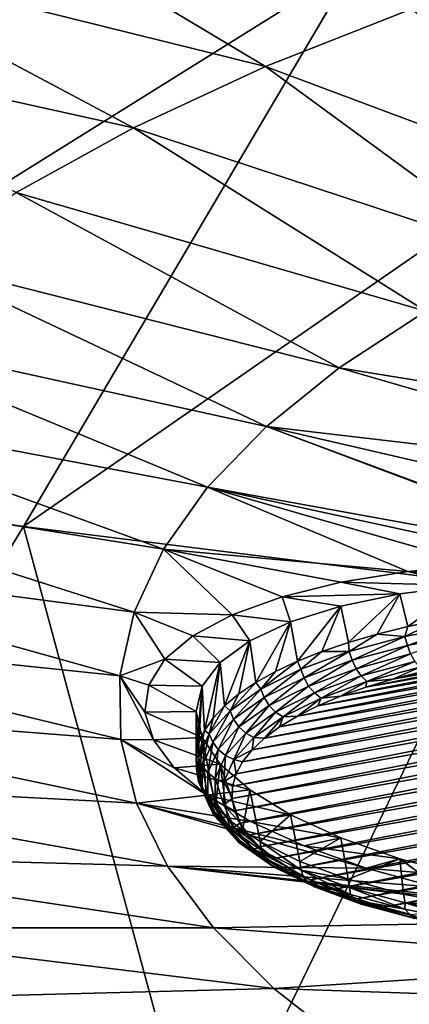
# Model space of a CAD drawing. Header units: metres. Extents: x -90 to 304, y -90 to 74.
# Tile 254 of 570: x 219.52 to 222.78, y -5.67 to 2.58. Entities that reach past the tile are written whole.
import ezdxf

# ---------------------------------------------------------------- set-up
doc = ezdxf.new("R2010")
doc.units = ezdxf.units.M
doc.layers.add('solid_21662050_350', color=7, linetype='CONTINUOUS')

msp = doc.modelspace()

# ---------------------------------------------------------------- linework, layer by layer
at = {"layer": 'solid_21662050_350'}
for points in [[(221.581635, 2.190221, 163.111633), (217.711502, 3.15108, 162.00293), (219.018692, 3.721542, 160.418411)], [(222.806152, 2.67311, 161.770355), (221.581635, 2.190221, 163.111633), (219.018692, 3.721542, 160.418411)], [(222.327042, 3.041162, 224.117661), (219.035385, 3.556889, 222.685165), (215.744446, -1.070291, 228.040787)], [(220.47496, 1.675723, 164.54071), (216.539154, 2.547928, 163.678253), (217.711502, 3.15108, 162.00293)], [(221.581635, 2.190221, 163.111633), (220.47496, 1.675723, 164.54071), (217.711502, 3.15108, 162.00293)], [(222.327042, 3.041162, 224.117661), (215.744446, -1.070291, 228.040787), (219.554276, -1.665131, 229.693024)], [(225.728302, 2.61477, 225.302002), (222.327042, 3.041162, 224.117661), (219.554276, -1.665131, 229.693024)], [(224.699356, 1.021744, 165.084625), (221.581635, 2.190221, 163.111633), (222.806152, 2.67311, 161.770355)], [(225.728302, 2.61477, 225.302002), (219.554276, -1.665131, 229.693024), (223.490128, -2.1569, 231.05896)], [(220.47496, 1.675723, 164.54071), (219.493256, 1.132907, 166.048431), (216.539154, 2.547928, 163.678253)], [(223.759323, 0.592407, 166.277161), (220.47496, 1.675723, 164.54071), (221.581635, 2.190221, 163.111633)], [(223.759323, 0.592407, 166.277161), (221.581635, 2.190221, 163.111633), (224.699356, 1.021744, 165.084625)], [(222.924026, 0.138904, 167.536804), (219.493256, 1.132907, 166.048431), (220.47496, 1.675723, 164.54071)], [(222.924026, 0.138904, 167.536804), (220.47496, 1.675723, 164.54071), (223.759323, 0.592407, 166.277161)], [(222.198837, -0.335839, 168.855453), (218.642761, 0.565247, 167.625168), (219.493256, 1.132907, 166.048431)], [(222.198837, -0.335839, 168.855453), (219.493256, 1.132907, 166.048431), (222.924026, 0.138904, 167.536804)], [(221.588455, -0.828763, 170.224609), (217.928955, -0.023624, 169.260818), (218.642761, 0.565247, 167.625168)], [(221.588455, -0.828763, 170.224609), (218.642761, 0.565247, 167.625168), (222.198837, -0.335839, 168.855453)], [(222.198837, -0.335839, 168.855453), (222.924026, 0.138904, 167.536804), (225.949875, -0.944214, 169.535858)], [(221.096802, -1.336687, 171.635422), (217.356369, -0.629938, 170.944931), (217.928955, -0.023624, 169.260818)], [(221.096802, -1.336687, 171.635422), (217.928955, -0.023624, 169.260818), (221.588455, -0.828763, 170.224609)], [(221.588455, -0.828763, 170.224609), (222.198837, -0.335839, 168.855453), (225.463181, -1.281917, 170.473877)], [(222.198837, -0.335839, 168.855453), (225.949875, -0.944214, 169.535858), (225.463181, -1.281917, 170.473877)], [(220.727036, -1.856337, 173.078796), (216.928696, -1.249815, 172.666702), (217.356369, -0.629938, 170.944931)], [(220.727036, -1.856337, 173.078796), (217.356369, -0.629938, 170.944931), (221.096802, -1.336687, 171.635422)], [(221.096802, -1.336687, 171.635422), (221.588455, -0.828763, 170.224609), (224.662796, -1.984674, 172.435349)], [(221.588455, -0.828763, 170.224609), (224.703369, -1.986708, 172.431747), (224.662796, -1.984674, 172.435349)], [(221.588455, -0.828763, 170.224609), (225.047134, -1.630285, 171.441498), (224.703369, -1.986708, 172.431747)], [(221.588455, -0.828763, 170.224609), (225.463181, -1.281917, 170.473877), (225.047134, -1.630285, 171.441498)], [(219.554276, -1.665131, 229.693024), (215.744446, -1.070291, 228.040787), (216.540344, -6.631956, 234.899384)], [(220.481567, -2.384362, 174.545441), (216.648666, -1.879289, 174.415131), (216.928696, -1.249815, 172.666702)], [(220.481567, -2.384362, 174.545441), (216.928696, -1.249815, 172.666702), (220.727036, -1.856337, 173.078796)], [(220.727036, -1.856337, 173.078796), (221.096802, -1.336687, 171.635422), (222.773529, -2.043663, 173.029831)], [(221.096802, -1.336687, 171.635422), (223.371811, -1.989697, 172.743484), (222.773529, -2.043663, 173.029831)], [(221.096802, -1.336687, 171.635422), (224.006897, -1.969872, 172.543671), (223.371811, -1.989697, 172.743484)], [(221.096802, -1.336687, 171.635422), (224.662796, -1.984674, 172.435349), (224.006897, -1.969872, 172.543671)], [(219.554276, -1.665131, 229.693024), (216.540344, -6.631956, 234.899384), (221.052353, -7.20259, 236.48439)], [(223.490128, -2.1569, 231.05896), (219.554276, -1.665131, 229.693024), (221.052353, -7.20259, 236.48439)], [(220.361969, -2.917356, 176.025894), (216.518066, -2.51433, 176.179031), (216.648666, -1.879289, 174.415131)], [(220.361969, -2.917356, 176.025894), (216.648666, -1.879289, 174.415131), (220.481567, -2.384362, 174.545441)], [(220.481567, -2.384362, 174.545441), (220.727036, -1.856337, 173.078796), (221.302795, -2.405218, 174.36998)], [(220.727036, -1.856337, 173.078796), (221.719482, -2.254433, 173.855911), (221.302795, -2.405218, 174.36998)], [(220.727036, -1.856337, 173.078796), (222.213242, -2.133012, 173.405869), (221.719482, -2.254433, 173.855911)], [(220.727036, -1.856337, 173.078796), (222.773529, -2.043663, 173.029831), (222.213242, -2.133012, 173.405869)], [(223.257141, -2.160463, 173.217392), (222.213242, -2.133012, 173.405869), (222.773529, -2.043663, 173.029831)], [(223.854218, -2.125167, 172.983475), (222.773529, -2.043663, 173.029831), (223.371811, -1.989697, 172.743484)], [(223.257141, -2.160463, 173.217392), (222.773529, -2.043663, 173.029831), (223.854218, -2.125167, 172.983475)], [(222.705017, -2.230213, 173.53685), (221.719482, -2.254433, 173.855911), (222.213242, -2.133012, 173.405869)], [(222.705017, -2.230213, 173.53685), (222.213242, -2.133012, 173.405869), (223.257141, -2.160463, 173.217392)], [(223.490128, -2.1569, 231.05896), (221.052353, -7.20259, 236.48439), (225.683792, -7.65019, 237.727646)], [(222.705017, -2.230213, 173.53685), (223.257141, -2.160463, 173.217392), (222.772095, -2.504121, 173.389374)], [(223.257141, -2.160463, 173.217392), (223.041702, -2.447981, 173.233429), (222.772095, -2.504121, 173.389374)], [(221.790436, -2.464892, 174.397156), (221.302795, -2.405218, 174.36998), (221.719482, -2.254433, 173.855911)], [(222.211945, -2.332577, 173.933533), (221.719482, -2.254433, 173.855911), (222.705017, -2.230213, 173.53685)], [(221.790436, -2.464892, 174.397156), (221.719482, -2.254433, 173.855911), (222.211945, -2.332577, 173.933533)], [(222.211945, -2.332577, 173.933533), (222.705017, -2.230213, 173.53685), (222.276321, -2.637139, 173.75885)], [(222.705017, -2.230213, 173.53685), (222.516434, -2.567306, 173.56488), (222.276321, -2.637139, 173.75885)], [(222.705017, -2.230213, 173.53685), (222.772095, -2.504121, 173.389374), (222.516434, -2.567306, 173.56488)], [(220.361969, -2.917356, 176.025894), (220.481567, -2.384362, 174.545441), (220.739197, -2.779129, 175.537476)], [(220.481567, -2.384362, 174.545441), (220.973846, -2.581313, 174.934341), (220.739197, -2.779129, 175.537476)], [(220.481567, -2.384362, 174.545441), (221.302795, -2.405218, 174.36998), (220.973846, -2.581313, 174.934341)], [(221.790436, -2.464892, 174.397156), (222.211945, -2.332577, 173.933533), (221.848633, -2.794965, 174.19722)], [(222.211945, -2.332577, 173.933533), (222.053253, -2.713184, 173.970062), (221.848633, -2.794965, 174.19722)], [(222.211945, -2.332577, 173.933533), (222.276321, -2.637139, 173.75885), (222.053253, -2.713184, 173.970062)], [(221.451157, -2.62373, 174.915741), (220.973846, -2.581313, 174.934341), (221.302795, -2.405218, 174.36998)], [(221.451157, -2.62373, 174.915741), (221.302795, -2.405218, 174.36998), (221.790436, -2.464892, 174.397156)], [(221.451157, -2.62373, 174.915741), (221.790436, -2.464892, 174.397156), (221.499725, -2.973653, 174.693542)], [(221.790436, -2.464892, 174.397156), (221.663727, -2.88197, 174.438889), (221.499725, -2.973653, 174.693542)], [(221.790436, -2.464892, 174.397156), (221.848633, -2.794965, 174.19722), (221.663727, -2.88197, 174.438889)], [(222.746552, -2.58722, 173.390961), (222.772095, -2.504121, 173.389374), (223.041702, -2.447981, 173.233429)], [(223.261795, -2.486014, 173.109863), (222.746552, -2.58722, 173.390961), (223.041702, -2.447981, 173.233429)], [(220.369003, -3.451882, 177.510605), (216.537735, -3.150876, 177.947098), (216.518066, -2.51433, 176.179031)], [(220.369003, -3.451882, 177.510605), (216.518066, -2.51433, 176.179031), (220.361969, -2.917356, 176.025894)], [(222.746552, -2.58722, 173.390961), (222.516434, -2.567306, 173.56488), (222.772095, -2.504121, 173.389374)], [(222.769379, -2.66239, 173.385956), (222.746552, -2.58722, 173.390961), (223.261795, -2.486014, 173.109863)], [(223.281921, -2.562152, 173.107544), (222.769379, -2.66239, 173.385956), (223.261795, -2.486014, 173.109863)], [(221.202606, -2.805012, 175.476013), (220.739197, -2.779129, 175.537476), (220.973846, -2.581313, 174.934341)], [(221.202606, -2.805012, 175.476013), (220.973846, -2.581313, 174.934341), (221.451157, -2.62373, 174.915741)], [(221.202606, -2.805012, 175.476013), (221.451157, -2.62373, 174.915741), (221.238327, -3.168736, 175.235413)], [(221.451157, -2.62373, 174.915741), (221.35762, -3.069442, 174.95961), (221.238327, -3.168736, 175.235413)], [(221.451157, -2.62373, 174.915741), (221.499725, -2.973653, 174.693542), (221.35762, -3.069442, 174.95961)], [(222.28154, -2.713279, 173.741104), (222.053253, -2.713184, 173.970062), (222.276321, -2.637139, 173.75885)], [(222.28154, -2.713279, 173.741104), (222.276321, -2.637139, 173.75885), (222.516434, -2.567306, 173.56488)], [(222.746552, -2.58722, 173.390961), (222.28154, -2.713279, 173.741104), (222.516434, -2.567306, 173.56488)], [(222.306671, -2.787383, 173.733139), (222.28154, -2.713279, 173.741104), (222.746552, -2.58722, 173.390961)], [(222.769379, -2.66239, 173.385956), (222.306671, -2.787383, 173.733139), (222.746552, -2.58722, 173.390961)], [(222.79628, -2.734252, 173.402023), (222.769379, -2.66239, 173.385956), (223.281921, -2.562152, 173.107544)], [(221.38945, -3.637789, 175.652618), (226.104965, -2.715575, 173.091064), (226.392853, -2.750577, 173.188293)], [(221.38945, -3.637789, 175.652618), (221.468567, -3.537711, 175.374634), (226.104965, -2.715575, 173.091064)], [(221.468567, -3.537711, 175.374634), (225.80954, -2.688748, 173.016556), (226.104965, -2.715575, 173.091064)], [(221.468567, -3.537711, 175.374634), (221.571823, -3.440195, 175.103775), (225.80954, -2.688748, 173.016556)], [(221.571823, -3.440195, 175.103775), (225.508606, -2.670279, 172.965256), (225.80954, -2.688748, 173.016556)], [(221.571823, -3.440195, 175.103775), (221.698517, -3.345889, 174.841827), (225.508606, -2.670279, 172.965256)], [(221.698517, -3.345889, 174.841827), (225.204147, -2.66029, 172.937515), (225.508606, -2.670279, 172.965256)], [(221.698517, -3.345889, 174.841827), (221.847748, -3.255462, 174.590668), (225.204147, -2.66029, 172.937515)], [(221.847748, -3.255462, 174.590668), (224.898346, -2.658854, 172.933517), (225.204147, -2.66029, 172.937515)], [(221.847748, -3.255462, 174.590668), (222.018524, -3.16951, 174.351913), (224.898346, -2.658854, 172.933517)], [(221.87709, -2.861383, 174.152481), (221.848633, -2.794965, 174.19722), (222.053253, -2.713184, 173.970062)], [(222.28154, -2.713279, 173.741104), (221.87709, -2.861383, 174.152481), (222.053253, -2.713184, 173.970062)], [(221.904129, -2.934342, 174.141327), (221.87709, -2.861383, 174.152481), (222.28154, -2.713279, 173.741104)], [(222.306671, -2.787383, 173.733139), (221.904129, -2.934342, 174.141327), (222.28154, -2.713279, 173.741104)], [(222.018524, -3.16951, 174.351913), (224.593216, -2.665979, 172.953308), (224.898346, -2.658854, 172.933517)], [(222.018524, -3.16951, 174.351913), (222.209686, -3.088631, 174.127274), (224.593216, -2.665979, 172.953308)], [(222.209686, -3.088631, 174.127274), (224.290848, -2.681616, 172.99675), (224.593216, -2.665979, 172.953308)], [(222.209686, -3.088631, 174.127274), (222.419891, -3.013382, 173.918259), (224.290848, -2.681616, 172.99675)], [(222.339157, -2.857739, 173.74501), (222.306671, -2.787383, 173.733139), (222.769379, -2.66239, 173.385956)], [(222.79628, -2.734252, 173.402023), (222.339157, -2.857739, 173.74501), (222.769379, -2.66239, 173.385956)], [(222.419891, -3.013382, 173.918259), (223.993362, -2.705657, 173.063522), (224.290848, -2.681616, 172.99675)], [(222.419891, -3.013382, 173.918259), (222.647751, -2.944263, 173.726273), (223.993362, -2.705657, 173.063522)], [(222.647751, -2.944263, 173.726273), (223.702728, -2.737943, 173.153198), (223.993362, -2.705657, 173.063522)], [(220.361969, -2.917356, 176.025894), (220.739197, -2.779129, 175.537476), (220.60408, -2.994309, 176.166107)], [(221.050964, -3.004126, 176.06369), (220.60408, -2.994309, 176.166107), (220.739197, -2.779129, 175.537476)], [(221.050964, -3.004126, 176.06369), (220.739197, -2.779129, 175.537476), (221.202606, -2.805012, 175.476013)], [(221.050964, -3.004126, 176.06369), (221.202606, -2.805012, 175.476013), (221.070969, -3.375337, 175.809265)], [(221.202606, -2.805012, 175.476013), (221.142578, -3.270915, 175.519226), (221.070969, -3.375337, 175.809265)], [(221.202606, -2.805012, 175.476013), (221.238327, -3.168736, 175.235413), (221.142578, -3.270915, 175.519226)], [(221.305588, -3.84286, 176.222214), (226.671188, -2.793509, 173.307541), (226.938126, -2.844087, 173.448029)], [(221.305588, -3.84286, 176.222214), (221.334991, -3.739743, 175.935806), (226.671188, -2.793509, 173.307541)], [(221.334991, -3.739743, 175.935806), (226.392853, -2.750577, 173.188293), (226.671188, -2.793509, 173.307541)], [(221.334991, -3.739743, 175.935806), (221.38945, -3.637789, 175.652618), (226.392853, -2.750577, 173.188293)], [(221.542252, -3.028231, 174.615921), (221.663727, -2.88197, 174.438889), (221.848633, -2.794965, 174.19722)], [(221.87709, -2.861383, 174.152481), (221.542252, -3.028231, 174.615921), (221.848633, -2.794965, 174.19722)], [(221.941452, -3.002925, 174.148285), (221.904129, -2.934342, 174.141327), (222.306671, -2.787383, 173.733139)], [(222.339157, -2.857739, 173.74501), (221.941452, -3.002925, 174.148285), (222.306671, -2.787383, 173.733139)], [(222.38147, -2.918054, 173.771774), (222.339157, -2.857739, 173.74501), (222.79628, -2.734252, 173.402023)], [(222.831329, -2.796531, 173.434235), (222.38147, -2.918054, 173.771774), (222.79628, -2.734252, 173.402023)], [(222.430756, -2.964209, 173.811615), (222.38147, -2.918054, 173.771774), (222.831329, -2.796531, 173.434235)], [(222.872147, -2.844973, 173.480423), (222.430756, -2.964209, 173.811615), (222.831329, -2.796531, 173.434235)], [(222.647751, -2.944263, 173.726273), (222.891663, -2.881763, 173.552673), (223.702728, -2.737943, 173.153198)], [(221.301422, -3.946458, 176.509979), (226.938126, -2.844087, 173.448029), (227.191818, -2.901957, 173.608765)], [(221.301422, -3.946458, 176.509979), (221.305588, -3.84286, 176.222214), (226.938126, -2.844087, 173.448029)], [(221.542252, -3.028231, 174.615921), (221.499725, -2.973653, 174.693542), (221.663727, -2.88197, 174.438889)], [(221.57074, -3.099981, 174.60141), (221.542252, -3.028231, 174.615921), (221.87709, -2.861383, 174.152481)], [(221.904129, -2.934342, 174.141327), (221.57074, -3.099981, 174.60141), (221.87709, -2.861383, 174.152481)], [(221.990112, -3.06093, 174.16864), (221.941452, -3.002925, 174.148285), (222.339157, -2.857739, 173.74501)], [(222.38147, -2.918054, 173.771774), (221.990112, -3.06093, 174.16864), (222.339157, -2.857739, 173.74501)], [(222.872147, -2.844973, 173.480423), (222.647751, -2.944263, 173.726273), (222.430756, -2.964209, 173.811615)], [(222.872147, -2.844973, 173.480423), (222.891663, -2.881763, 173.552673), (222.647751, -2.944263, 173.726273)], [(220.361969, -2.917356, 176.025894), (220.572174, -3.221079, 176.803299), (220.64389, -3.453382, 177.432129)], [(220.369003, -3.451882, 177.510605), (220.361969, -2.917356, 176.025894), (220.64389, -3.453382, 177.432129)], [(220.361969, -2.917356, 176.025894), (220.60408, -2.994309, 176.166107), (220.572174, -3.221079, 176.803299)], [(221.322525, -4.049814, 176.797058), (221.301422, -3.946458, 176.509979), (227.191818, -2.901957, 173.608765)], [(221.322525, -4.049814, 176.797058), (227.191818, -2.901957, 173.608765), (227.430527, -2.966729, 173.788681)], [(221.368774, -4.152229, 177.081528), (221.322525, -4.049814, 176.797058), (227.430527, -2.966729, 173.788681)], [(221.368774, -4.152229, 177.081528), (227.430527, -2.966729, 173.788681), (227.652603, -3.037947, 173.986496)], [(221.612091, -3.166568, 174.602814), (221.57074, -3.099981, 174.60141), (221.904129, -2.934342, 174.141327)], [(221.941452, -3.002925, 174.148285), (221.612091, -3.166568, 174.602814), (221.904129, -2.934342, 174.141327)], [(222.046753, -3.104396, 174.201004), (221.990112, -3.06093, 174.16864), (222.38147, -2.918054, 173.771774)], [(222.430756, -2.964209, 173.811615), (222.046753, -3.104396, 174.201004), (222.38147, -2.918054, 173.771774)], [(222.430756, -2.964209, 173.811615), (222.209686, -3.088631, 174.127274), (222.046753, -3.104396, 174.201004)], [(222.430756, -2.964209, 173.811615), (222.419891, -3.013382, 173.918259), (222.209686, -3.088631, 174.127274)], [(222.430756, -2.964209, 173.811615), (222.647751, -2.944263, 173.726273), (222.419891, -3.013382, 173.918259)], [(221, -3.216032, 176.663925), (220.572174, -3.221079, 176.803299), (220.60408, -2.994309, 176.166107)], [(221, -3.216032, 176.663925), (220.60408, -2.994309, 176.166107), (221.050964, -3.004126, 176.06369)], [(221, -3.216032, 176.663925), (221.050964, -3.004126, 176.06369), (221.001846, -3.588291, 176.400772)], [(221.050964, -3.004126, 176.06369), (221.023972, -3.48135, 176.103729), (221.001846, -3.588291, 176.400772)], [(221.050964, -3.004126, 176.06369), (221.070969, -3.375337, 175.809265), (221.023972, -3.48135, 176.103729)], [(221.284454, -3.210105, 175.121094), (221.35762, -3.069442, 174.95961), (221.499725, -2.973653, 174.693542)], [(221.542252, -3.028231, 174.615921), (221.284454, -3.210105, 175.121094), (221.499725, -2.973653, 174.693542)], [(221.31395, -3.280603, 175.103119), (221.284454, -3.210105, 175.121094), (221.542252, -3.028231, 174.615921)], [(221.57074, -3.099981, 174.60141), (221.31395, -3.280603, 175.103119), (221.542252, -3.028231, 174.615921)], [(221.439804, -4.252985, 177.361389), (221.368774, -4.152229, 177.081528), (227.652603, -3.037947, 173.986496)], [(221.439804, -4.252985, 177.361389), (227.652603, -3.037947, 173.986496), (227.856613, -3.115154, 174.200943)], [(221.665985, -3.22197, 174.615936), (221.612091, -3.166568, 174.602814), (221.941452, -3.002925, 174.148285)], [(221.990112, -3.06093, 174.16864), (221.665985, -3.22197, 174.615936), (221.941452, -3.002925, 174.148285)], [(221.284454, -3.210105, 175.121094), (221.238327, -3.168736, 175.235413), (221.35762, -3.069442, 174.95961)], [(221.358398, -3.345011, 175.098465), (221.31395, -3.280603, 175.103119), (221.57074, -3.099981, 174.60141)], [(221.612091, -3.166568, 174.602814), (221.358398, -3.345011, 175.098465), (221.57074, -3.099981, 174.60141)], [(221.535202, -4.351435, 177.634842), (221.439804, -4.252985, 177.361389), (227.856613, -3.115154, 174.200943)], [(221.535202, -4.351435, 177.634842), (227.856613, -3.115154, 174.200943), (228.041046, -3.197784, 174.43045)], [(221.728729, -3.262405, 174.639877), (221.665985, -3.22197, 174.615936), (221.990112, -3.06093, 174.16864)], [(222.046753, -3.104396, 174.201004), (221.728729, -3.262405, 174.639877), (221.990112, -3.06093, 174.16864)], [(222.046753, -3.104396, 174.201004), (221.847748, -3.255462, 174.590668), (221.728729, -3.262405, 174.639877)], [(222.046753, -3.104396, 174.201004), (222.018524, -3.16951, 174.351913), (221.847748, -3.255462, 174.590668)], [(222.046753, -3.104396, 174.201004), (222.209686, -3.088631, 174.127274), (222.018524, -3.16951, 174.351913)], [(220.502625, -3.984493, 178.98999), (216.70755, -3.784852, 179.708038), (216.537735, -3.150876, 177.947098)], [(220.502625, -3.984493, 178.98999), (216.537735, -3.150876, 177.947098), (220.369003, -3.451882, 177.510605)], [(221.050964, -3.435356, 177.261475), (220.572174, -3.221079, 176.803299), (221, -3.216032, 176.663925)], [(221, -3.216032, 176.663925), (221.001846, -3.588291, 176.400772), (221.004761, -3.695489, 176.698517)], [(221, -3.216032, 176.663925), (221.004761, -3.695489, 176.698517), (221.032669, -3.802274, 176.995132)], [(221.050964, -3.435356, 177.261475), (221, -3.216032, 176.663925), (221.032669, -3.802274, 176.995132)], [(221.109451, -3.402952, 175.656754), (221.142578, -3.270915, 175.519226), (221.238327, -3.168736, 175.235413)], [(221.284454, -3.210105, 175.121094), (221.109451, -3.402952, 175.656754), (221.238327, -3.168736, 175.235413)], [(221.139511, -3.472171, 175.635208), (221.109451, -3.402952, 175.656754), (221.284454, -3.210105, 175.121094)], [(221.31395, -3.280603, 175.103119), (221.139511, -3.472171, 175.635208), (221.284454, -3.210105, 175.121094)], [(221.416321, -3.397575, 175.103699), (221.358398, -3.345011, 175.098465), (221.612091, -3.166568, 174.602814)], [(221.665985, -3.22197, 174.615936), (221.416321, -3.397575, 175.103699), (221.612091, -3.166568, 174.602814)], [(221.654236, -4.446855, 177.899887), (221.535202, -4.351435, 177.634842), (228.041046, -3.197784, 174.43045)], [(221.654236, -4.446855, 177.899887), (228.041046, -3.197784, 174.43045), (228.2043, -3.285046, 174.672836)], [(221.050964, -3.435356, 177.261475), (220.64389, -3.453382, 177.432129), (220.572174, -3.221079, 176.803299)], [(221.109451, -3.402952, 175.656754), (221.070969, -3.375337, 175.809265), (221.142578, -3.270915, 175.519226)], [(221.186066, -3.534269, 175.624146), (221.139511, -3.472171, 175.635208), (221.31395, -3.280603, 175.103119)], [(221.358398, -3.345011, 175.098465), (221.186066, -3.534269, 175.624146), (221.31395, -3.280603, 175.103119)], [(221.483765, -3.434705, 175.118469), (221.416321, -3.397575, 175.103699), (221.665985, -3.22197, 174.615936)], [(221.728729, -3.262405, 174.639877), (221.483765, -3.434705, 175.118469), (221.665985, -3.22197, 174.615936)], [(221.728729, -3.262405, 174.639877), (221.571823, -3.440195, 175.103775), (221.483765, -3.434705, 175.118469)], [(221.728729, -3.262405, 174.639877), (221.698517, -3.345889, 174.841827), (221.571823, -3.440195, 175.103775)], [(221.654236, -4.446855, 177.899887), (228.2043, -3.285046, 174.672836), (221.7957, -4.538376, 178.154099)], [(221.728729, -3.262405, 174.639877), (221.847748, -3.255462, 174.590668), (221.698517, -3.345889, 174.841827)], [(228.2043, -3.285046, 174.672836), (228.345764, -3.376568, 174.927048), (221.7957, -4.538376, 178.154099)], [(221.021164, -3.602474, 176.210938), (221.023972, -3.48135, 176.103729), (221.070969, -3.375337, 175.809265)], [(221.109451, -3.402952, 175.656754), (221.021164, -3.602474, 176.210938), (221.070969, -3.375337, 175.809265)], [(221.246719, -3.583822, 175.621017), (221.186066, -3.534269, 175.624146), (221.358398, -3.345011, 175.098465)], [(221.416321, -3.397575, 175.103699), (221.246719, -3.583822, 175.621017), (221.358398, -3.345011, 175.098465)], [(228.345764, -3.376568, 174.927048), (221.958954, -4.625639, 178.396469), (221.7957, -4.538376, 178.154099)], [(228.345764, -3.376568, 174.927048), (228.464798, -3.471988, 175.192078), (221.958954, -4.625639, 178.396469)], [(220.369003, -3.451882, 177.510605), (220.817841, -3.687148, 178.041595), (221.09024, -3.916891, 178.617386)], [(220.502625, -3.984493, 178.98999), (220.369003, -3.451882, 177.510605), (221.09024, -3.916891, 178.617386)], [(220.369003, -3.451882, 177.510605), (220.64389, -3.453382, 177.432129), (220.817841, -3.687148, 178.041595)], [(221.202606, -3.656542, 177.841217), (220.64389, -3.453382, 177.432129), (221.050964, -3.435356, 177.261475)], [(221.202606, -3.656542, 177.841217), (220.817841, -3.687148, 178.041595), (220.64389, -3.453382, 177.432129)], [(221.0513, -3.670406, 176.185837), (221.021164, -3.602474, 176.210938), (221.109451, -3.402952, 175.656754)], [(221.050964, -3.435356, 177.261475), (221.032669, -3.802274, 176.995132), (221.085419, -3.907976, 177.288727)], [(221.050964, -3.435356, 177.261475), (221.085419, -3.907976, 177.288727), (221.162689, -4.011935, 177.577484)], [(221.202606, -3.656542, 177.841217), (221.050964, -3.435356, 177.261475), (221.162689, -4.011935, 177.577484)], [(221.139511, -3.472171, 175.635208), (221.0513, -3.670406, 176.185837), (221.109451, -3.402952, 175.656754)], [(221.317368, -3.617448, 175.626053), (221.246719, -3.583822, 175.621017), (221.416321, -3.397575, 175.103699)], [(221.483765, -3.434705, 175.118469), (221.317368, -3.617448, 175.626053), (221.416321, -3.397575, 175.103699)], [(221.483765, -3.434705, 175.118469), (221.468567, -3.537711, 175.374634), (221.317368, -3.617448, 175.626053)], [(221.483765, -3.434705, 175.118469), (221.571823, -3.440195, 175.103775), (221.468567, -3.537711, 175.374634)], [(221.021164, -3.602474, 176.210938), (221.001846, -3.588291, 176.400772), (221.023972, -3.48135, 176.103729)], [(221.098923, -3.730114, 176.168121), (221.0513, -3.670406, 176.185837), (221.139511, -3.472171, 175.635208)], [(221.186066, -3.534269, 175.624146), (221.098923, -3.730114, 176.168121), (221.139511, -3.472171, 175.635208)], [(221.160965, -3.776552, 176.156357), (221.098923, -3.730114, 176.168121), (221.186066, -3.534269, 175.624146)], [(221.246719, -3.583822, 175.621017), (221.160965, -3.776552, 176.156357), (221.186066, -3.534269, 175.624146)], [(221.317368, -3.617448, 175.626053), (221.468567, -3.537711, 175.374634), (221.38945, -3.637789, 175.652618)], [(228.464798, -3.471988, 175.192078), (222.143387, -4.708268, 178.625992), (221.958954, -4.625639, 178.396469)], [(228.464798, -3.471988, 175.192078), (228.560196, -3.570437, 175.46553), (222.143387, -4.708268, 178.625992)], [(221.021545, -3.804226, 176.771332), (221.004761, -3.695489, 176.698517), (221.001846, -3.588291, 176.400772)], [(221.021164, -3.602474, 176.210938), (221.021545, -3.804226, 176.771332), (221.001846, -3.588291, 176.400772)], [(221.0513, -3.87088, 176.742676), (221.021545, -3.804226, 176.771332), (221.021164, -3.602474, 176.210938)], [(221.0513, -3.670406, 176.185837), (221.0513, -3.87088, 176.742676), (221.021164, -3.602474, 176.210938)], [(221.233215, -3.806551, 176.151306), (221.160965, -3.776552, 176.156357), (221.246719, -3.583822, 175.621017)], [(221.317368, -3.617448, 175.626053), (221.233215, -3.806551, 176.151306), (221.246719, -3.583822, 175.621017)], [(221.317368, -3.617448, 175.626053), (221.334991, -3.739743, 175.935806), (221.233215, -3.806551, 176.151306)], [(221.317368, -3.617448, 175.626053), (221.38945, -3.637789, 175.652618), (221.334991, -3.739743, 175.935806)], [(228.560196, -3.570437, 175.46553), (222.347397, -4.785476, 178.840439), (222.143387, -4.708268, 178.625992)], [(228.560196, -3.570437, 175.46553), (228.631226, -3.671193, 175.745392), (222.347397, -4.785476, 178.840439)], [(221.451157, -3.873987, 178.388474), (220.817841, -3.687148, 178.041595), (221.202606, -3.656542, 177.841217)], [(221.451157, -3.873987, 178.388474), (221.09024, -3.916891, 178.617386), (220.817841, -3.687148, 178.041595)], [(221.021545, -3.804226, 176.771332), (221.032669, -3.802274, 176.995132), (221.004761, -3.695489, 176.698517)], [(221.098923, -3.928171, 176.718246), (221.0513, -3.87088, 176.742676), (221.0513, -3.670406, 176.185837)], [(221.098923, -3.730114, 176.168121), (221.098923, -3.928171, 176.718246), (221.0513, -3.670406, 176.185837)], [(221.202606, -3.656542, 177.841217), (221.162689, -4.011935, 177.577484), (221.263962, -4.1135, 177.859589)], [(221.202606, -3.656542, 177.841217), (221.263962, -4.1135, 177.859589), (221.388626, -4.212035, 178.133286)], [(221.451157, -3.873987, 178.388474), (221.202606, -3.656542, 177.841217), (221.388626, -4.212035, 178.133286)], [(228.631226, -3.671193, 175.745392), (222.569473, -4.856693, 179.038254), (222.347397, -4.785476, 178.840439)], [(228.631226, -3.671193, 175.745392), (228.677475, -3.773609, 176.029861), (222.569473, -4.856693, 179.038254)], [(220.761978, -4.511755, 180.454514), (217.026413, -4.412202, 181.450577), (216.70755, -3.784852, 179.708038)], [(220.761978, -4.511755, 180.454514), (216.70755, -3.784852, 179.708038), (220.502625, -3.984493, 178.98999)], [(221.160965, -3.971459, 176.697723), (221.098923, -3.928171, 176.718246), (221.098923, -3.730114, 176.168121)], [(221.160965, -3.776552, 176.156357), (221.160965, -3.971459, 176.697723), (221.098923, -3.730114, 176.168121)], [(221.233215, -3.997789, 176.682495), (221.160965, -3.971459, 176.697723), (221.160965, -3.776552, 176.156357)], [(221.233215, -3.806551, 176.151306), (221.233215, -3.997789, 176.682495), (221.160965, -3.776552, 176.156357)], [(221.233215, -3.806551, 176.151306), (221.334991, -3.739743, 175.935806), (221.305588, -3.84286, 176.222214)], [(228.677475, -3.773609, 176.029861), (222.808182, -4.921465, 179.21817), (222.569473, -4.856693, 179.038254)], [(221.021545, -3.804226, 176.771332), (221.11058, -4.003711, 177.325424), (221.032669, -3.802274, 176.995132)], [(221.139511, -4.069116, 177.293289), (221.11058, -4.003711, 177.325424), (221.021545, -3.804226, 176.771332)], [(221.0513, -3.87088, 176.742676), (221.139511, -4.069116, 177.293289), (221.021545, -3.804226, 176.771332)], [(221.11058, -4.003711, 177.325424), (221.085419, -3.907976, 177.288727), (221.032669, -3.802274, 176.995132)], [(221.186066, -4.124016, 177.262238), (221.139511, -4.069116, 177.293289), (221.0513, -3.87088, 176.742676)], [(221.098923, -3.928171, 176.718246), (221.186066, -4.124016, 177.262238), (221.0513, -3.87088, 176.742676)], [(221.790436, -4.082162, 178.889297), (221.09024, -3.916891, 178.617386), (221.451157, -3.873987, 178.388474)], [(221.233215, -3.806551, 176.151306), (221.305588, -3.84286, 176.222214), (221.301422, -3.946458, 176.509979)], [(221.233215, -3.806551, 176.151306), (221.301422, -3.946458, 176.509979), (221.233215, -3.997789, 176.682495)], [(221.451157, -3.873987, 178.388474), (221.388626, -4.212035, 178.133286), (221.535904, -4.306923, 178.396851)], [(221.790436, -4.082162, 178.889297), (221.451157, -3.873987, 178.388474), (221.535904, -4.306923, 178.396851)], [(220.502625, -3.984493, 178.98999), (221.09024, -3.916891, 178.617386), (221.455627, -4.137506, 179.146591)], [(221.11058, -4.003711, 177.325424), (221.162689, -4.011935, 177.577484), (221.085419, -3.907976, 177.288727)], [(221.790436, -4.082162, 178.889297), (221.455627, -4.137506, 179.146591), (221.09024, -3.916891, 178.617386)], [(221.246719, -4.164189, 177.233047), (221.186066, -4.124016, 177.262238), (221.098923, -3.928171, 176.718246)], [(221.160965, -3.971459, 176.697723), (221.246719, -4.164189, 177.233047), (221.098923, -3.928171, 176.718246)], [(221.233215, -3.997789, 176.682495), (221.301422, -3.946458, 176.509979), (221.322525, -4.049814, 176.797058)], [(220.502625, -3.984493, 178.98999), (221.905106, -4.34329, 179.615494), (222.425201, -4.528162, 180.010284)], [(220.761978, -4.511755, 180.454514), (220.502625, -3.984493, 178.98999), (222.425201, -4.528162, 180.010284)], [(220.502625, -3.984493, 178.98999), (221.455627, -4.137506, 179.146591), (221.905106, -4.34329, 179.615494)], [(221.11058, -4.003711, 177.325424), (221.286285, -4.196483, 177.86087), (221.162689, -4.011935, 177.577484)], [(221.31395, -4.260684, 177.825394), (221.286285, -4.196483, 177.86087), (221.11058, -4.003711, 177.325424)], [(221.139511, -4.069116, 177.293289), (221.31395, -4.260684, 177.825394), (221.11058, -4.003711, 177.325424)], [(221.317368, -4.186892, 177.207748), (221.246719, -4.164189, 177.233047), (221.160965, -3.971459, 176.697723)], [(221.233215, -3.997789, 176.682495), (221.317368, -4.186892, 177.207748), (221.160965, -3.971459, 176.697723)], [(221.286285, -4.196483, 177.86087), (221.263962, -4.1135, 177.859589), (221.162689, -4.011935, 177.577484)], [(221.233215, -3.997789, 176.682495), (221.322525, -4.049814, 176.797058), (221.368774, -4.152229, 177.081528)], [(221.233215, -3.997789, 176.682495), (221.368774, -4.152229, 177.081528), (221.317368, -4.186892, 177.207748)], [(221.358398, -4.313274, 177.787918), (221.31395, -4.260684, 177.825394), (221.139511, -4.069116, 177.293289)], [(221.186066, -4.124016, 177.262238), (221.358398, -4.313274, 177.787918), (221.139511, -4.069116, 177.293289)], [(221.416321, -4.350437, 177.750381), (221.358398, -4.313274, 177.787918), (221.186066, -4.124016, 177.262238)], [(221.246719, -4.164189, 177.233047), (221.416321, -4.350437, 177.750381), (221.186066, -4.124016, 177.262238)], [(221.286285, -4.196483, 177.86087), (221.388626, -4.212035, 178.133286), (221.263962, -4.1135, 177.859589)], [(222.211945, -4.275735, 179.330856), (221.455627, -4.137506, 179.146591), (221.790436, -4.082162, 178.889297)], [(221.790436, -4.082162, 178.889297), (221.535904, -4.306923, 178.396851), (221.869995, -4.473109, 178.858444)], [(222.211945, -4.275735, 179.330856), (221.790436, -4.082162, 178.889297), (221.869995, -4.473109, 178.858444)], [(221.483765, -4.369634, 177.715332), (221.416321, -4.350437, 177.750381), (221.246719, -4.164189, 177.233047)], [(221.317368, -4.186892, 177.207748), (221.483765, -4.369634, 177.715332), (221.246719, -4.164189, 177.233047)], [(221.286285, -4.196483, 177.86087), (221.544754, -4.378247, 178.365738), (221.388626, -4.212035, 178.133286)], [(221.57074, -4.441305, 178.327087), (221.544754, -4.378247, 178.365738), (221.286285, -4.196483, 177.86087)], [(221.31395, -4.260684, 177.825394), (221.57074, -4.441305, 178.327087), (221.286285, -4.196483, 177.86087)], [(221.317368, -4.186892, 177.207748), (221.368774, -4.152229, 177.081528), (221.439804, -4.252985, 177.361389)], [(221.317368, -4.186892, 177.207748), (221.439804, -4.252985, 177.361389), (221.535202, -4.351435, 177.634842)], [(221.317368, -4.186892, 177.207748), (221.535202, -4.351435, 177.634842), (221.483765, -4.369634, 177.715332)], [(222.211945, -4.275735, 179.330856), (221.905106, -4.34329, 179.615494), (221.455627, -4.137506, 179.146591)], [(221.612091, -4.491717, 178.283569), (221.57074, -4.441305, 178.327087), (221.31395, -4.260684, 177.825394)], [(221.358398, -4.313274, 177.787918), (221.612091, -4.491717, 178.283569), (221.31395, -4.260684, 177.825394)], [(221.544754, -4.378247, 178.365738), (221.535904, -4.306923, 178.396851), (221.388626, -4.212035, 178.133286)], [(222.211945, -4.275735, 179.330856), (221.869995, -4.473109, 178.858444), (222.273026, -4.620718, 179.268448)], [(222.705017, -4.449717, 179.701767), (221.905106, -4.34329, 179.615494), (222.211945, -4.275735, 179.330856)], [(222.705017, -4.449717, 179.701767), (222.211945, -4.275735, 179.330856), (222.273026, -4.620718, 179.268448)], [(221.665985, -4.526042, 178.238144), (221.612091, -4.491717, 178.283569), (221.358398, -4.313274, 177.787918)], [(221.416321, -4.350437, 177.750381), (221.665985, -4.526042, 178.238144), (221.358398, -4.313274, 177.787918)], [(221.728729, -4.541934, 178.193909), (221.665985, -4.526042, 178.238144), (221.416321, -4.350437, 177.750381)], [(221.483765, -4.369634, 177.715332), (221.728729, -4.541934, 178.193909), (221.416321, -4.350437, 177.750381)], [(221.483765, -4.369634, 177.715332), (221.535202, -4.351435, 177.634842), (221.654236, -4.446855, 177.899887)], [(221.483765, -4.369634, 177.715332), (221.654236, -4.446855, 177.899887), (221.7957, -4.538376, 178.154099)], [(221.483765, -4.369634, 177.715332), (221.7957, -4.538376, 178.154099), (221.728729, -4.541934, 178.193909)], [(221.879883, -4.544808, 178.828384), (221.535904, -4.306923, 178.396851), (221.544754, -4.378247, 178.365738)], [(221.869995, -4.473109, 178.858444), (221.535904, -4.306923, 178.396851), (221.879883, -4.544808, 178.828384)], [(222.705017, -4.449717, 179.701767), (222.425201, -4.528162, 180.010284), (221.905106, -4.34329, 179.615494)], [(221.145401, -5.030268, 181.89473), (217.492294, -5.028911, 183.163544), (217.026413, -4.412202, 181.450577)], [(221.145401, -5.030268, 181.89473), (217.026413, -4.412202, 181.450577), (220.761978, -4.511755, 180.454514)], [(221.898438, -4.604522, 178.780441), (221.544754, -4.378247, 178.365738), (221.57074, -4.441305, 178.327087)], [(221.879883, -4.544808, 178.828384), (221.544754, -4.378247, 178.365738), (221.898438, -4.604522, 178.780441)], [(221.941452, -4.65536, 178.738098), (221.57074, -4.441305, 178.327087), (221.612091, -4.491717, 178.283569)], [(221.898438, -4.604522, 178.780441), (221.57074, -4.441305, 178.327087), (221.941452, -4.65536, 178.738098)], [(222.705017, -4.449717, 179.701767), (222.273026, -4.620718, 179.268448), (222.736099, -4.7465, 179.617813)], [(223.257141, -4.599607, 179.992371), (222.425201, -4.528162, 180.010284), (222.705017, -4.449717, 179.701767)], [(222.705017, -4.449717, 179.701767), (222.736099, -4.7465, 179.617813), (223.249023, -4.847683, 179.898865)], [(223.257141, -4.599607, 179.992371), (222.705017, -4.449717, 179.701767), (223.249023, -4.847683, 179.898865)], [(220.761978, -4.511755, 180.454514), (224.294022, -4.921584, 180.676926), (224.700592, -4.966202, 180.708237)], [(221.145401, -5.030268, 181.89473), (220.761978, -4.511755, 180.454514), (224.700592, -4.966202, 180.708237)], [(220.761978, -4.511755, 180.454514), (223.631927, -4.820334, 180.546585), (224.294022, -4.921584, 180.676926)], [(220.761978, -4.511755, 180.454514), (223.003906, -4.688048, 180.322357), (223.631927, -4.820334, 180.546585)], [(220.761978, -4.511755, 180.454514), (222.425201, -4.528162, 180.010284), (223.003906, -4.688048, 180.322357)], [(221.990112, -4.687081, 178.68544), (221.612091, -4.491717, 178.283569), (221.665985, -4.526042, 178.238144)], [(221.990112, -4.687081, 178.68544), (221.941452, -4.65536, 178.738098), (221.612091, -4.491717, 178.283569)], [(222.046753, -4.699943, 178.632797), (221.665985, -4.526042, 178.238144), (221.728729, -4.541934, 178.193909)], [(222.046753, -4.699943, 178.632797), (221.990112, -4.687081, 178.68544), (221.665985, -4.526042, 178.238144)], [(222.273026, -4.620718, 179.268448), (221.869995, -4.473109, 178.858444), (221.879883, -4.544808, 178.828384)], [(223.257141, -4.599607, 179.992371), (223.003906, -4.688048, 180.322357), (222.425201, -4.528162, 180.010284)], [(221.728729, -4.541934, 178.193909), (221.7957, -4.538376, 178.154099), (221.958954, -4.625639, 178.396469)], [(222.046753, -4.699943, 178.632797), (221.728729, -4.541934, 178.193909), (221.958954, -4.625639, 178.396469)], [(221.879883, -4.544808, 178.828384), (221.898438, -4.604522, 178.780441), (222.293304, -4.749681, 179.18364)], [(222.284409, -4.692632, 179.238968), (221.879883, -4.544808, 178.828384), (222.293304, -4.749681, 179.18364)], [(222.273026, -4.620718, 179.268448), (221.879883, -4.544808, 178.828384), (222.284409, -4.692632, 179.238968)], [(222.293304, -4.749681, 179.18364), (221.898438, -4.604522, 178.780441), (221.941452, -4.65536, 178.738098)], [(222.736099, -4.7465, 179.617813), (222.273026, -4.620718, 179.268448), (222.284409, -4.692632, 179.238968)], [(222.293304, -4.749681, 179.18364), (221.941452, -4.65536, 178.738098), (222.339157, -4.800546, 179.141373)], [(222.38147, -4.829958, 179.082306), (222.339157, -4.800546, 179.141373), (221.941452, -4.65536, 178.738098)], [(221.990112, -4.687081, 178.68544), (222.38147, -4.829958, 179.082306), (221.941452, -4.65536, 178.738098)], [(222.046753, -4.699943, 178.632797), (221.958954, -4.625639, 178.396469), (222.143387, -4.708268, 178.625992)], [(222.430756, -4.840131, 179.022186), (222.38147, -4.829958, 179.082306), (221.990112, -4.687081, 178.68544)], [(222.046753, -4.699943, 178.632797), (222.430756, -4.840131, 179.022186), (221.990112, -4.687081, 178.68544)], [(222.046753, -4.699943, 178.632797), (222.143387, -4.708268, 178.625992), (222.347397, -4.785476, 178.840439)], [(222.046753, -4.699943, 178.632797), (222.347397, -4.785476, 178.840439), (222.430756, -4.840131, 179.022186)], [(222.284409, -4.692632, 179.238968), (222.293304, -4.749681, 179.18364), (222.74678, -4.873639, 179.527939)], [(222.749344, -4.818432, 179.588394), (222.284409, -4.692632, 179.238968), (222.74678, -4.873639, 179.527939)], [(222.736099, -4.7465, 179.617813), (222.284409, -4.692632, 179.238968), (222.749344, -4.818432, 179.588394)], [(222.74678, -4.873639, 179.527939), (222.293304, -4.749681, 179.18364), (222.339157, -4.800546, 179.141373)], [(222.430756, -4.840131, 179.022186), (222.347397, -4.785476, 178.840439), (222.569473, -4.856693, 179.038254)], [(223.249023, -4.847683, 179.898865), (222.736099, -4.7465, 179.617813), (222.749344, -4.818432, 179.588394)], [(222.74678, -4.873639, 179.527939), (222.339157, -4.800546, 179.141373), (222.79628, -4.924033, 179.48436)], [(222.831329, -4.95148, 179.419846), (222.79628, -4.924033, 179.48436), (222.339157, -4.800546, 179.141373)], [(222.38147, -4.829958, 179.082306), (222.831329, -4.95148, 179.419846), (222.339157, -4.800546, 179.141373)], [(222.872147, -4.959366, 179.353378), (222.831329, -4.95148, 179.419846), (222.38147, -4.829958, 179.082306)], [(222.430756, -4.840131, 179.022186), (222.872147, -4.959366, 179.353378), (222.38147, -4.829958, 179.082306)], [(222.430756, -4.840131, 179.022186), (222.569473, -4.856693, 179.038254), (222.808182, -4.921465, 179.21817)], [(222.430756, -4.840131, 179.022186), (222.808182, -4.921465, 179.21817), (222.872147, -4.959366, 179.353378)], [(222.749344, -4.818432, 179.588394), (222.74678, -4.873639, 179.527939), (223.249054, -4.97371, 179.805893)], [(223.264359, -4.919409, 179.868866), (222.749344, -4.818432, 179.588394), (223.249054, -4.97371, 179.805893)], [(223.249023, -4.847683, 179.898865), (222.749344, -4.818432, 179.588394), (223.264359, -4.919409, 179.868866)], [(223.249054, -4.97371, 179.805893), (222.74678, -4.873639, 179.527939), (222.79628, -4.924033, 179.48436)], [(221.650406, -5.536688, 183.301376), (218.102203, -5.631033, 184.835999), (217.492294, -5.028911, 183.163544)], [(221.650406, -5.536688, 183.301376), (217.492294, -5.028911, 183.163544), (221.145401, -5.030268, 181.89473)], [(221.145401, -5.030268, 181.89473), (224.700592, -4.966202, 180.708237), (225.044159, -5.32033, 181.690994)], [(221.650406, -5.536688, 183.301376), (221.145401, -5.030268, 181.89473), (225.044159, -5.32033, 181.690994)], [(221.650406, -5.536688, 183.301376), (225.044159, -5.32033, 181.690994), (225.459625, -5.668754, 182.658783)], [(222.273743, -6.027749, 184.665344), (218.102203, -5.631033, 184.835999), (221.650406, -5.536688, 183.301376)], [(222.273743, -6.027749, 184.665344), (221.650406, -5.536688, 183.301376), (225.459625, -5.668754, 182.658783)], [(222.273743, -6.027749, 184.665344), (218.852249, -6.214715, 186.457245), (218.102203, -5.631033, 184.835999)], [(222.273743, -6.027749, 184.665344), (225.459625, -5.668754, 182.658783), (225.94574, -6.006528, 183.596985)]]:
    msp.add_3dface(points, dxfattribs=at)

doc.saveas('drawing.dxf')
